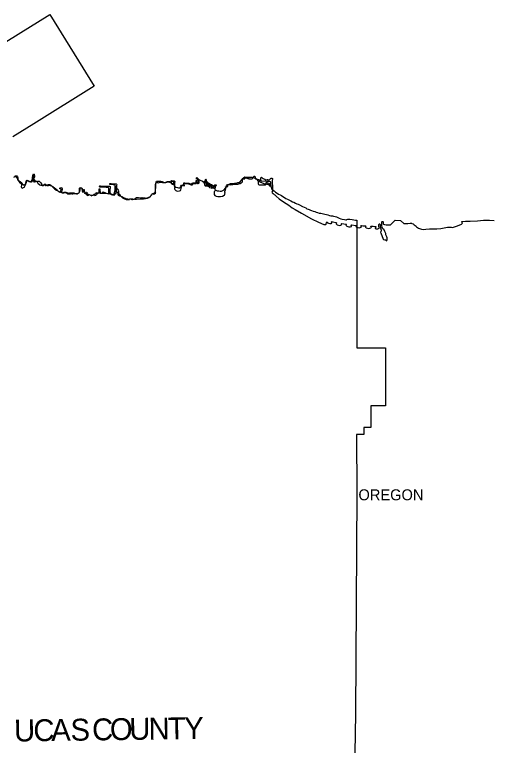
# Model space of a CAD drawing. Extents: x 1443599 to 1910620, y 1028088 to 1361369.
# Drawn here: x 1713393 to 1735222, y 1320389 to 1353774 of the extents above; entities that cross this region are included whole.
import ezdxf

# ---------------------------------------------------------------- set-up
doc = ezdxf.new("R2010")
doc.units = 0
for name, color, linetype in [('GM_X_Adjacent_County', 7, 'Continuous'), ('GM_X_Adjacent_County_Text', 7, 'Continuous'), ('GM_X_Corporation', 7, 'Continuous'), ('GM_X_Corporation_Text', 7, 'Continuous')]:
    doc.layers.add(name, color=color, linetype=linetype)

msp = doc.modelspace()

# ---------------------------------------------------------------- linework, layer by layer
at = {"layer": 'GM_X_Adjacent_County'}
for points in [[(1710651, 1351085), (1715006, 1353774), (1717022, 1350506), (1714273, 1348789), (1713305, 1348188)], [(1713364, 1346354), (1713393, 1346359), (1713428, 1346372), (1713459, 1346365), (1713482, 1346337), (1713505, 1346298), (1713534, 1346214), (1713609, 1346124), (1713705, 1346043), (1713713, 1346027), (1713705, 1345979), (1713696, 1345912), (1713704, 1345873), (1713740, 1345851), (1713771, 1345855), (1713805, 1345873), (1713839, 1345894), (1713840, 1345909), (1713871, 1345972), (1713885, 1346011), (1713898, 1346087), (1713917, 1346129), (1713928, 1346161), (1713939, 1346178), (1713977, 1346183), (1714001, 1346188), (1714044, 1346157), (1714132, 1346151), (1714167, 1346182), (1714178, 1346214), (1714195, 1346237), (1714209, 1346275), (1714212, 1346324), (1714230, 1346434), (1714240, 1346461), (1714252, 1346467), (1714262, 1346460), (1714266, 1346448), (1714261, 1346387), (1714261, 1346347), (1714252, 1346264), (1714283, 1346222), (1714349, 1346157), (1714370, 1346153), (1714433, 1346159), (1714474, 1346169), (1714514, 1346159), (1714576, 1346103), (1714620, 1346042), (1714622, 1346003), (1714629, 1345978), (1714645, 1345961), (1714671, 1345966), (1714710, 1345971), (1714736, 1346004), (1714767, 1346032), (1714772, 1346019), (1714772, 1345988), (1714800, 1345970), (1714836, 1345970), (1714880, 1345975), (1714885, 1345973), (1714906, 1345962), (1714941, 1345971), (1714959, 1345981), (1714995, 1345979), (1715022, 1345966), (1715074, 1345950), (1715139, 1345921), (1715210, 1345863), (1715344, 1345766), (1715358, 1345739), (1715394, 1345693), (1715462, 1345656), (1715488, 1345679), (1715503, 1345715), (1715517, 1345794), (1715493, 1345808), (1715466, 1345821), (1715458, 1345839), (1715469, 1345860), (1715503, 1345873), (1715552, 1345861), (1715568, 1345830), (1715569, 1345779), (1715539, 1345656), (1715582, 1345627), (1715636, 1345629), (1715689, 1345652), (1715706, 1345644), (1715732, 1345640), (1715754, 1345640), (1715776, 1345621), (1715829, 1345583), (1715878, 1345585), (1715918, 1345592), (1715949, 1345592), (1715972, 1345603), (1715994, 1345604), (1716008, 1345592), (1716044, 1345580), (1716060, 1345591), (1716096, 1345594), (1716126, 1345598), (1716225, 1345580), (1716271, 1345586), (1716278, 1345609), (1716293, 1345618), (1716338, 1345649), (1716361, 1345682), (1716353, 1345760), (1716353, 1345825), (1716360, 1345843), (1716379, 1345864), (1716409, 1345865), (1716443, 1345848), (1716464, 1345821), (1716467, 1345797), (1716472, 1345766), (1716475, 1345746), (1716478, 1345714), (1716498, 1345689), (1716515, 1345690), (1716525, 1345702), (1716533, 1345714), (1716528, 1345736), (1716528, 1345755), (1716545, 1345762), (1716567, 1345749), (1716569, 1345728), (1716567, 1345696), (1716580, 1345671), (1716573, 1345647), (1716587, 1345621), (1716642, 1345585), (1716680, 1345559), (1716754, 1345516), (1716795, 1345552), (1716822, 1345535), (1716914, 1345496), (1716928, 1345506), (1716949, 1345531), (1716998, 1345534), (1717038, 1345524), (1717050, 1345507), (1717117, 1345520), (1717117, 1345543), (1717133, 1345574), (1717189, 1345613), (1717202, 1345625), (1717256, 1345631), (1717254, 1345801), (1717263, 1345813), (1717284, 1345813), (1717289, 1345802), (1717299, 1345612), (1717575, 1345612), (1717691, 1345586), (1717692, 1345833), (1717688, 1345859), (1717684, 1345869), (1717662, 1345878), (1717581, 1345881), (1717354, 1345888), (1717297, 1345891), (1717268, 1345907), (1717262, 1345922), (1717266, 1345934), (1717289, 1345948), (1717324, 1345952), (1717479, 1345938), (1717613, 1345932), (1717727, 1345943), (1717757, 1345919), (1717758, 1345899), (1717756, 1345864), (1717740, 1345785), (1717743, 1345693), (1717750, 1345590), (1717758, 1345580), (1717824, 1345571), (1717841, 1345567), (1717880, 1345548), (1717971, 1345535), (1717973, 1345602), (1718039, 1345609), (1718040, 1345675), (1717974, 1345700), (1717978, 1345719), (1718000, 1345719), (1718001, 1345739), (1717987, 1345757), (1717991, 1345887), (1717991, 1345953), (1717983, 1345970), (1717967, 1345979), (1717802, 1346009), (1717748, 1346020), (1717740, 1346029), (1717739, 1346053), (1717749, 1346065), (1717808, 1346064), (1717982, 1346037), (1718028, 1346037), (1718051, 1346023), (1718067, 1346002), (1718054, 1345961), (1718051, 1345874), (1718075, 1345813), (1718095, 1345794), (1718120, 1345760), (1718133, 1345720), (1718134, 1345630), (1718166, 1345563), (1718186, 1345550), (1718221, 1345506), (1718315, 1345403), (1718413, 1345352), (1718491, 1345325), (1718575, 1345320), (1718637, 1345331), (1718647, 1345340), (1718664, 1345353), (1718744, 1345352), (1718797, 1345352), (1718890, 1345343), (1718969, 1345343), (1719129, 1345352), (1719283, 1345362), (1719367, 1345371), (1719455, 1345397), (1719603, 1345466), (1719650, 1345549), (1719672, 1345590), (1719699, 1345603), (1719720, 1345580), (1719735, 1345569), (1719778, 1345591), (1719836, 1345611), (1719839, 1345623), (1719824, 1345644), (1719822, 1345825), (1719831, 1345980), (1719831, 1346032), (1719867, 1346090), (1719898, 1346102), (1719928, 1346102), (1719952, 1346094), (1719992, 1346106), (1720034, 1346121), (1720086, 1346121), (1720153, 1346108), (1720303, 1346100), (1720353, 1346115), (1720416, 1346127), (1720520, 1346107), (1720526, 1346120), (1720546, 1346124), (1720539, 1346063), (1720564, 1346054), (1720599, 1346033), (1720645, 1346015), (1720663, 1346121), (1720650, 1346130), (1720573, 1346146), (1720553, 1346157), (1720553, 1346179), (1720571, 1346192), (1720677, 1346174), (1720699, 1346161), (1720708, 1346146), (1720702, 1346051), (1720702, 1345972), (1720712, 1345935), (1720706, 1345895), (1720693, 1345844), (1720693, 1345811), (1720708, 1345779), (1720760, 1345731), (1720825, 1345715), (1720929, 1345717), (1720969, 1345737), (1720990, 1345768), (1721011, 1345890), (1721033, 1345969), (1721134, 1345959), (1721148, 1345967), (1721140, 1346034), (1721152, 1346059), (1721175, 1346065), (1721207, 1346054), (1721280, 1346053), (1721309, 1346053), (1721342, 1346043), (1721457, 1346003), (1721507, 1346003), (1721529, 1346007), (1721537, 1346058), (1721552, 1346062), (1721586, 1346062), (1721647, 1346058), (1721670, 1346058), (1721682, 1346063), (1721693, 1346191), (1721707, 1346197), (1721716, 1346192), (1721713, 1346090), (1721723, 1346075), (1721750, 1346058), (1721784, 1346055), (1721812, 1346073), (1721828, 1346096), (1721829, 1346147), (1721809, 1346186), (1721750, 1346258), (1721728, 1346279), (1721722, 1346271), (1721709, 1346262), (1721701, 1346264), (1721697, 1346280), (1721697, 1346307), (1721710, 1346323), (1721725, 1346325), (1721738, 1346314), (1721763, 1346294), (1721794, 1346263), (1721844, 1346226), (1722005, 1346152), (1722045, 1346135), (1722054, 1346126), (1722052, 1346078), (1722067, 1346020), (1722081, 1345965), (1722100, 1345950), (1722156, 1345953), (1722193, 1345958), (1722286, 1345908), (1722293, 1345883), (1722372, 1345854), (1722403, 1345852), (1722422, 1345865), (1722425, 1345883), (1722410, 1345904), (1722315, 1345959), (1722196, 1346020), (1722162, 1346043), (1722121, 1346090), (1722107, 1346118), (1722104, 1346171), (1722111, 1346239), (1722122, 1346252), (1722135, 1346252), (1722152, 1346241), (1722156, 1346230), (1722152, 1346215), (1722148, 1346166), (1722176, 1346117), (1722241, 1346053), (1722350, 1345993), (1722462, 1345932), (1722514, 1345927), (1722540, 1345927), (1722546, 1345938), (1722559, 1345949), (1722582, 1345953), (1722594, 1345941), (1722580, 1345931), (1722562, 1345913), (1722554, 1345887), (1722537, 1345811), (1722550, 1345742), (1722534, 1345707), (1722505, 1345676), (1722512, 1345558), (1722537, 1345512), (1722596, 1345483), (1722678, 1345470), (1722799, 1345471), (1722885, 1345480), (1722963, 1345519), (1722993, 1345547), (1723001, 1345561), (1722994, 1345578), (1722994, 1345594), (1723011, 1345618), (1723001, 1345665), (1722996, 1345707), (1723005, 1345728), (1723025, 1345758), (1723045, 1345815), (1723045, 1345864), (1723040, 1345873), (1723028, 1345905), (1723054, 1345905), (1723099, 1345910), (1723137, 1345930), (1723138, 1345992), (1723155, 1346002), (1723197, 1346006), (1723274, 1346005), (1723332, 1346010), (1723361, 1346010), (1723430, 1346024), (1723480, 1346031), (1723595, 1346033), (1723635, 1346050), (1723672, 1346065), (1723691, 1346065), (1723750, 1346085), (1723780, 1346106), (1723797, 1346133), (1723809, 1346209), (1723806, 1346243), (1723829, 1346267), (1723858, 1346274), (1723898, 1346271), (1723912, 1346279), (1723918, 1346297), (1723937, 1346311), (1723968, 1346314), (1724032, 1346286), (1724050, 1346295), (1724063, 1346305), (1724076, 1346297), (1724079, 1346276), (1724128, 1346268), (1724195, 1346272), (1724247, 1346268), (1724273, 1346302), (1724306, 1346352), (1724313, 1346370), (1724344, 1346395), (1724369, 1346395), (1724382, 1346370), (1724380, 1346334), (1724380, 1346294), (1724394, 1346276), (1724438, 1346253), (1724531, 1346241), (1724576, 1346227), (1724584, 1346206), (1724576, 1346182), (1724541, 1346149), (1724527, 1346135), (1724525, 1346094), (1724527, 1346042), (1724534, 1346015), (1724562, 1345994), (1724853, 1346000), (1724885, 1346042), (1724914, 1346024), (1724934, 1346023), (1724960, 1346023), (1724999, 1346011), (1725031, 1345981), (1725047, 1345944), (1725083, 1345950), (1725092, 1346120), (1725083, 1346138), (1725060, 1346148), (1724908, 1346149), (1724691, 1346162), (1724671, 1346169), (1724654, 1346187), (1724646, 1346239), (1724647, 1346268), (1724643, 1346299), (1724643, 1346323), (1724656, 1346339), (1724671, 1346343), (1724698, 1346324), (1724707, 1346310), (1724746, 1346293), (1724780, 1346271), (1724818, 1346257), (1724828, 1346248), (1724842, 1346231), (1724876, 1346228), (1724928, 1346239), (1724951, 1346239), (1724969, 1346230), (1724990, 1346226), (1725054, 1346248), (1725075, 1346258), (1725089, 1346286), (1725119, 1346302), (1725146, 1346299), (1725169, 1346280), (1725169, 1346237), (1725162, 1346209), (1725160, 1346174), (1725158, 1346146), (1725162, 1346093), (1725163, 1346062), (1725158, 1346041), (1725169, 1345963), (1725168, 1345943), (1725173, 1345810), (1725169, 1345704), (1725150, 1345657), (1725163, 1345631), (1725188, 1345607), (1725204, 1345607), (1725225, 1345589), (1725240, 1345567), (1725251, 1345556), (1725279, 1345545), (1725314, 1345516), (1725340, 1345483), (1725476, 1345365), (1725680, 1345218), (1725915, 1345065), (1726074, 1344954), (1726216, 1344869), (1726498, 1344705), (1726961, 1344449), (1727282, 1344292), (1727520, 1344184), (1727589, 1344181), (1727612, 1344189), (1727625, 1344201), (1727645, 1344283), (1727652, 1344298), (1727671, 1344301), (1727695, 1344265), (1727729, 1344251), (1727799, 1344228), (1727852, 1344234), (1727885, 1344252), (1727886, 1344268), (1727878, 1344291), (1727877, 1344309), (1727894, 1344318), (1727928, 1344314), (1728075, 1344278), (1728100, 1344269), (1728104, 1344251), (1728091, 1344238), (1728082, 1344230), (1728084, 1344217), (1728129, 1344177), (1728245, 1344145), (1728290, 1344149), (1728332, 1344163), (1728334, 1344179), (1728324, 1344205), (1728325, 1344220), (1728345, 1344228), (1728529, 1344205), (1728538, 1344201), (1728553, 1344185), (1728542, 1344168), (1728531, 1344159), (1728535, 1344144), (1728575, 1344110), (1728659, 1344080), (1728731, 1344082), (1728778, 1344100), (1728781, 1344122), (1728770, 1344144), (1728771, 1344157), (1728790, 1344170), (1728982, 1344146), (1728995, 1344137), (1729000, 1344128), (1728991, 1344109), (1728983, 1344096), (1728992, 1344083), (1729037, 1344060), (1729075, 1344046), (1729133, 1344035), (1729182, 1344044), (1729223, 1344065), (1729235, 1344088), (1729231, 1344101), (1729217, 1344113), (1729218, 1344128), (1729235, 1344136), (1729309, 1344131), (1729333, 1344127), (1729426, 1344119), (1729446, 1344109), (1729450, 1344097), (1729446, 1344087), (1729429, 1344075), (1729430, 1344066), (1729456, 1344039), (1729514, 1344016), (1729570, 1344006), (1729620, 1344011), (1729665, 1344026), (1729690, 1344046), (1729694, 1344066), (1729677, 1344079), (1729669, 1344092), (1729674, 1344106), (1729691, 1344112), (1729716, 1344112), (1729770, 1344105), (1729889, 1344095), (1729901, 1344082), (1729899, 1344062), (1729889, 1344053), (1729866, 1344053), (1729860, 1344037), (1729872, 1344016), (1729895, 1343990), (1729933, 1343982), (1729987, 1343984), (1730023, 1343996), (1730058, 1344020), (1730053, 1344046), (1730041, 1344093), (1730035, 1344188), (1730043, 1344215), (1730063, 1344216), (1730081, 1344210), (1730094, 1344180), (1730094, 1344117), (1730110, 1344031), (1730143, 1343925), (1730143, 1343894), (1730129, 1343866), (1730116, 1343821), (1730118, 1343800), (1730234, 1343513), (1730251, 1343504), (1730301, 1343482), (1730333, 1343478), (1730349, 1343473), (1730363, 1343447), (1730393, 1343446), (1730395, 1343459), (1730411, 1343490), (1730421, 1343517), (1730416, 1343569), (1730402, 1343619), (1730359, 1343708), (1730352, 1343737), (1730349, 1343768), (1730337, 1343812), (1730313, 1343863), (1730277, 1343940), (1730268, 1343960), (1730218, 1343982), (1730203, 1344011), (1730185, 1344057), (1730168, 1344124), (1730164, 1344198), (1730172, 1344308), (1730186, 1344322), (1730212, 1344322), (1730227, 1344312), (1730231, 1344290), (1730227, 1344237), (1730231, 1344220), (1730246, 1344202), (1730286, 1344181), (1730376, 1344170), (1730565, 1344171), (1730777, 1344376), (1731030, 1344375), (1731172, 1344232), (1731362, 1344232), (1731464, 1344239), (1731522, 1344243), (1731547, 1344232), (1731599, 1344212), (1731655, 1344172), (1731699, 1344143), (1731732, 1344105), (1731760, 1344080), (1731853, 1344021), (1731976, 1343978), (1732074, 1343964), (1732183, 1343969), (1732349, 1343984), (1732616, 1343990), (1732676, 1343989), (1732865, 1344008), (1733019, 1344038), (1733171, 1344068), (1733275, 1344070), (1733348, 1344062), (1733412, 1344052), (1733450, 1344056), (1733498, 1344077), (1733584, 1344104), (1733699, 1344157), (1733816, 1344205), (1733848, 1344236), (1733856, 1344261), (1733846, 1344280), (1733824, 1344285), (1733819, 1344304), (1733829, 1344320), (1733850, 1344329), (1733989, 1344339), (1734210, 1344345), (1734536, 1344357), (1734815, 1344384), (1734956, 1344389), (1735083, 1344383), (1735297, 1344374)]]:
    msp.add_lwpolyline(points, dxfattribs=at)
at = {"layer": 'GM_X_Corporation'}
msp.add_lwpolyline([(1713365, 1346389), (1713401, 1346384), (1713433, 1346404), (1713491, 1346410), (1713525, 1346365), (1713533, 1346317), (1713536, 1346255), (1713556, 1346209), (1713614, 1346166), (1713652, 1346144), (1713695, 1346098), (1713739, 1346043), (1713791, 1346003), (1713831, 1345998), (1713907, 1346044), (1713927, 1346078), (1713939, 1346126), (1713940, 1346164), (1713938, 1346192), (1713942, 1346202), (1713954, 1346212), (1714022, 1346178), (1714083, 1346151), (1714123, 1346141), (1714163, 1346139), (1714193, 1346146), (1714216, 1346186), (1714210, 1346220), (1714220, 1346256), (1714257, 1346347), (1714251, 1346395), (1714247, 1346427), (1714245, 1346461), (1714261, 1346497), (1714281, 1346487), (1714287, 1346469), (1714301, 1346410), (1714295, 1346362), (1714274, 1346310), (1714260, 1346262), (1714252, 1346226), (1714256, 1346174), (1714271, 1346140), (1714297, 1346142), (1714339, 1346153), (1714367, 1346165), (1714405, 1346159), (1714461, 1346072), (1714538, 1346002), (1714596, 1345981), (1714618, 1345977), (1714652, 1345981), (1714698, 1345990), (1714736, 1346004), (1714767, 1346032), (1714781, 1346046), (1714795, 1346028), (1714818, 1345992), (1714838, 1345992), (1714860, 1345997), (1714932, 1346015), (1715000, 1346008), (1715044, 1345982), (1715094, 1345938), (1715146, 1345885), (1715235, 1345802), (1715311, 1345756), (1715422, 1345687), (1715488, 1345660), (1715534, 1345646), (1715582, 1345627), (1715604, 1345641), (1715660, 1345662), (1715735, 1345659), (1715782, 1345646), (1715826, 1345626), (1715868, 1345623), (1715916, 1345633), (1715970, 1345639), (1716032, 1345634), (1716102, 1345626), (1716154, 1345607), (1716202, 1345598), (1716236, 1345599), (1716292, 1345623), (1716338, 1345644), (1716358, 1345658), (1716380, 1345700), (1716391, 1345766), (1716393, 1345841), (1716399, 1345875), (1716463, 1345866), (1716483, 1345824), (1716477, 1345762), (1716480, 1345718), (1716494, 1345675), (1716510, 1345655), (1716520, 1345657), (1716528, 1345721), (1716543, 1345785), (1716573, 1345785), (1716570, 1345721), (1716586, 1345671), (1716600, 1345651), (1716628, 1345620), (1716654, 1345612), (1716664, 1345632), (1716674, 1345668), (1716698, 1345664), (1716694, 1345616), (1716706, 1345594), (1716749, 1345567), (1716829, 1345535), (1716903, 1345528), (1716965, 1345532), (1717009, 1345558), (1717031, 1345575), (1717067, 1345591), (1717097, 1345595), (1717108, 1345609), (1717118, 1345639), (1717142, 1345643), (1717148, 1345613), (1717171, 1345609), (1717206, 1345616), (1717232, 1345628), (1717280, 1345634), (1717310, 1345622), (1717354, 1345621), (1717394, 1345637), (1717416, 1345659), (1717438, 1345677), (1717512, 1345653), (1717579, 1345620), (1717637, 1345602), (1717747, 1345609), (1717761, 1345611), (1717783, 1345570), (1717801, 1345556), (1717865, 1345550), (1717913, 1345562), (1717937, 1345591), (1717949, 1345646), (1717972, 1345700), (1717992, 1345778), (1717993, 1345828), (1717993, 1345874), (1718007, 1345924), (1718021, 1345906), (1718029, 1345868), (1718034, 1345798), (1718032, 1345731), (1718040, 1345715), (1718076, 1345681), (1718107, 1345620), (1718109, 1345558), (1718121, 1345530), (1718179, 1345492), (1718298, 1345457), (1718364, 1345418), (1718468, 1345367), (1718572, 1345352), (1718714, 1345349), (1718755, 1345331), (1718779, 1345333), (1718852, 1345345), (1718888, 1345356), (1718922, 1345392), (1718954, 1345420), (1719046, 1345421), (1719128, 1345409), (1719170, 1345405), (1719216, 1345418), (1719338, 1345403), (1719342, 1345403), (1719386, 1345387), (1719458, 1345385), (1719530, 1345416), (1719576, 1345442), (1719594, 1345474), (1719656, 1345534), (1719671, 1345568), (1719681, 1345582), (1719729, 1345595), (1719791, 1345631), (1719821, 1345667), (1719827, 1345711), (1719846, 1345918), (1719845, 1346036), (1719856, 1346132), (1719877, 1346161), (1719988, 1346158), (1720068, 1346167), (1720128, 1346147), (1720196, 1346118), (1720239, 1346108), (1720297, 1346115), (1720326, 1346129), (1720372, 1346151), (1720464, 1346150), (1720519, 1346128), (1720541, 1346100), (1720577, 1346075), (1720615, 1346057), (1720669, 1346019), (1720679, 1345970), (1720690, 1345936), (1720714, 1345914), (1720764, 1345898), (1720834, 1345873), (1720884, 1345853), (1720936, 1345854), (1720974, 1345886), (1720992, 1345944), (1721013, 1345984), (1721114, 1345984), (1721121, 1346082), (1721169, 1346087), (1721243, 1346077), (1721297, 1346081), (1721347, 1346074), (1721387, 1346052), (1721423, 1346038), (1721471, 1346041), (1721511, 1346067), (1721557, 1346085), (1721635, 1346096), (1721709, 1346104), (1721783, 1346115), (1721793, 1346127), (1721811, 1346147), (1721819, 1346187), (1721834, 1346219), (1721897, 1346201), (1721983, 1346158), (1722039, 1346118), (1722059, 1346069), (1722062, 1346027), (1722074, 1345995), (1722098, 1345987), (1722140, 1345999), (1722202, 1345998), (1722264, 1345972), (1722338, 1345929), (1722376, 1345923), (1722378, 1345935), (1722372, 1345944), (1722358, 1345955), (1722322, 1345973), (1722256, 1346002), (1722200, 1346036), (1722147, 1346073), (1722097, 1346127), (1722085, 1346162), (1722105, 1346176), (1722147, 1346175), (1722181, 1346151), (1722239, 1346092), (1722263, 1346076), (1722348, 1346029), (1722384, 1346009), (1722428, 1345981), (1722458, 1345952), (1722466, 1345918), (1722461, 1345874), (1722464, 1345836), (1722466, 1345826), (1722468, 1345829), (1722473, 1345862), (1722480, 1345898), (1722488, 1345924), (1722498, 1345952), (1722510, 1345968), (1722534, 1345990), (1722562, 1345994), (1722594, 1345992), (1722608, 1345979), (1722602, 1345971), (1722592, 1345964), (1722582, 1345954), (1722558, 1345942), (1722544, 1345920), (1722534, 1345900), (1722525, 1345850), (1722535, 1345807), (1722547, 1345783), (1722591, 1345749), (1722651, 1345730), (1722717, 1345718), (1722784, 1345713), (1722850, 1345715), (1722905, 1345731), (1722965, 1345766), (1723011, 1345832), (1723037, 1345896), (1723070, 1345956), (1723126, 1346008), (1723190, 1346033), (1723254, 1346053), (1723324, 1346061), (1723378, 1346065), (1723438, 1346074), (1723506, 1346080), (1723566, 1346093), (1723588, 1346097), (1723644, 1346107), (1723713, 1346143), (1723753, 1346211), (1723787, 1346277), (1723848, 1346322), (1723910, 1346358), (1723978, 1346352), (1724034, 1346341), (1724108, 1346345), (1724172, 1346348), (1724226, 1346344), (1724280, 1346331), (1724343, 1346315), (1724409, 1346292), (1724437, 1346276), (1724469, 1346252), (1724477, 1346224), (1724487, 1346198), (1724501, 1346185), (1724527, 1346173), (1724559, 1346159), (1724642, 1346124), (1724710, 1346088), (1724750, 1346069), (1724786, 1346057), (1724818, 1346045), (1724850, 1346043), (1724870, 1346052), (1724884, 1346076), (1724892, 1346103), (1724912, 1346098), (1724954, 1346086), (1725002, 1346070), (1725018, 1346051), (1725028, 1346037), (1725054, 1346035), (1725078, 1346033), (1725085, 1346026), (1725088, 1346007), (1725093, 1345983), (1725103, 1345932), (1725107, 1345896), (1725119, 1345874), (1725123, 1345850), (1725136, 1345814), (1725158, 1345784), (1725248, 1345717), (1725316, 1345666), (1725383, 1345619), (1725451, 1345575), (1725519, 1345538), (1725585, 1345506), (1725654, 1345463), (1725724, 1345416), (1725791, 1345377), (1725866, 1345341), (1725945, 1345301), (1726019, 1345266), (1726095, 1345223), (1726157, 1345199), (1726233, 1345164), (1726294, 1345136), (1726348, 1345111), (1726408, 1345077), (1726552, 1345003), (1726619, 1344975), (1726691, 1344940), (1726745, 1344908), (1726803, 1344881), (1726855, 1344863), (1726907, 1344842), (1726958, 1344819), (1727032, 1344791), (1727102, 1344777), (1727170, 1344750), (1727234, 1344728), (1727304, 1344709), (1727376, 1344701), (1727438, 1344684), (1727501, 1344670), (1727573, 1344657), (1727637, 1344647), (1727705, 1344622), (1727774, 1344595), (1727845, 1344583), (1727911, 1344581), (1727963, 1344568), (1728031, 1344550), (1728099, 1344533), (1728166, 1344507), (1728222, 1344476), (1728290, 1344450), (1728356, 1344433), (1728470, 1344408), (1728522, 1344398), (1728556, 1344398), (1728574, 1344411), (1728614, 1344429), (1728704, 1344425), (1728814, 1344410), (1728888, 1344405), (1728966, 1344389), (1729032, 1344381), (1729034, 1339913), (1729029, 1338549), (1730333, 1338550), (1730334, 1335905), (1729670, 1335904), (1729670, 1334911), (1729348, 1334911), (1729348, 1334593), (1729019, 1334594), (1729022, 1331896), (1728963, 1321833), (1728937, 1320031)], dxfattribs=at)

# ---------------------------------------------------------------- texts
at = {"layer": 'GM_X_Adjacent_County_Text'}
for s, rotation, p in [('U', 0.7797, (1713372, 1320564)), ('C', 0.792, (1714255, 1320576)), ('A', 0.7921, (1715070, 1320587)), ('S', 0.792, (1715953, 1320599)), ('C', 0.792, (1716938, 1320613)), ('O', 0.7921, (1717753, 1320624)), ('U', 0.7921, (1718636, 1320637)), ('N', 0.7921, (1719518, 1320649)), ('T', 0.7921, (1720401, 1320661)), ('Y', 0.7921, (1721147, 1320671))]:
    msp.add_text(s, height=1000, rotation=rotation, dxfattribs=at).set_placement(p)
at = {"layer": 'GM_X_Corporation_Text'}
msp.add_text('OREGON', height=500, rotation=0, dxfattribs=at).set_placement((1729101, 1331587))

doc.saveas('drawing.dxf')
